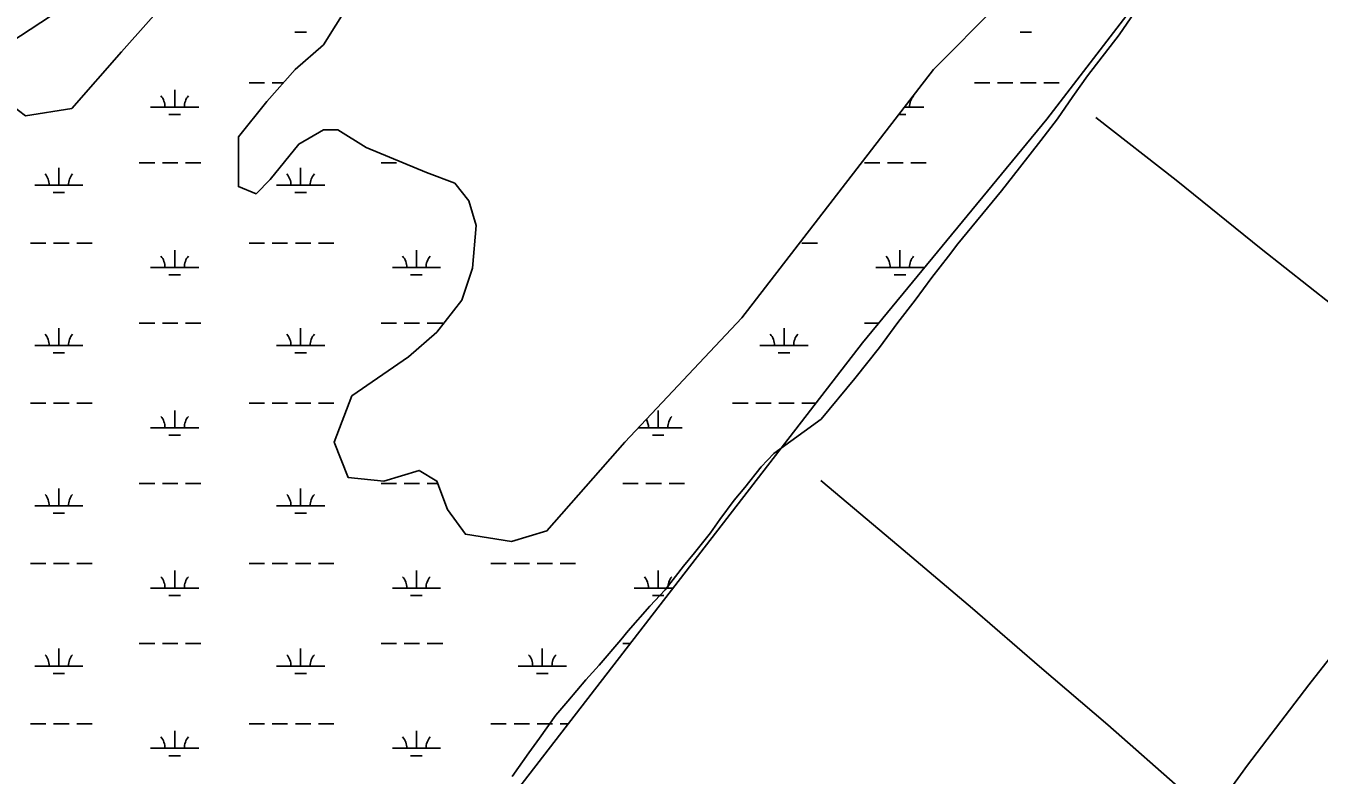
# Model space of a CAD drawing. Extents: x 3535183 to 3573198, y 534952 to 560562.
# Drawn here: x 3545224 to 3547909, y 548377 to 549932 of the extents above; entities that cross this region are included whole.
import ezdxf

# ---------------------------------------------------------------- set-up
doc = ezdxf.new("R2010")
doc.units = 0
for name, color, linetype in [('V-DTCH-CNTR', 7, 'Continuous'), ('V-SITE-VEGE', 7, 'Continuous'), ('V-WETL-SWMP', 7, 'Continuous')]:
    doc.layers.add(name, color=color, linetype=linetype)

msp = doc.modelspace()

# ---------------------------------------------------------------- linework, layer by layer
at = {"layer": 'V-DTCH-CNTR'}
for points in [[(3547760.5, 548397.7), (3547887.8, 548563.9), (3548018.8, 548731.4), (3548155.1, 548909.5), (3548278.3, 549067.4), (3548282.1, 549072.2), (3548386.1, 549205.2), (3548532, 549398.3), (3548680.1, 549591.9), (3548835, 549797), (3548934.2, 549929.7)], [(3547445.5, 549741.4), (3547611.8, 549611.6), (3547788.7, 549469.2)], [(3547788.7, 549469.2), (3547985.1, 549314.2), (3548149.4, 549180.1), (3548282.1, 549072.2), (3548376.4, 548991.5), (3548511.9, 548883.7), (3548635.5, 548784.9), (3548799.9, 548650.3), (3548939.9, 548546.6), (3549111.1, 548418.4), (3549151.4, 548386.7)], [(3546874.2, 548988.4), (3547036, 548852.3), (3547189.5, 548722.5), (3547328.5, 548602.1), (3547470.2, 548481.3), (3547627.5, 548342.9), (3547685.7, 548294.7), (3547781.1, 548215.8)], [(3547760.5, 548397.7), (3547685.7, 548294.7), (3547607, 548194.6), (3547512.6, 548071.3), (3547404.1, 547926.5), (3547296, 547787.1), (3547176.7, 547631.8), (3547085.3, 547511.2), (3547077.2, 547500.6), (3546979.1, 547374.5)]]:
    msp.add_lwpolyline(points, dxfattribs=at)
at = {"layer": 'V-SITE-VEGE'}
for points in [[(3547918.6, 550500), (3547858.3, 550399.9), (3547841.8, 550376.7), (3547803, 550327.5), (3547766.2, 550280.3), (3547694.5, 550191.8), (3547606.3, 550074.2), (3547568.8, 550026.3), (3547533.4, 549970.5), (3547493.9, 549913.3), (3547428.2, 549828.2), (3547397.3, 549785), (3547365.7, 549739.2), (3547330.8, 549694), (3547286.8, 549637.4), (3547249.3, 549589.6), (3547159.1, 549479.8), (3547139.4, 549453.9), (3547104.5, 549409.4), (3547070.3, 549362.8), (3547034.1, 549316.3), (3546996, 549264.4), (3546944.7, 549199.9)], [(3546944.7, 549199.9), (3546874.9, 549115.5), (3546776.6, 549044.4), (3546750.2, 549016.5), (3546716.3, 548974.1), (3546694.4, 548947.4), (3546664.8, 548907.2), (3546645.2, 548879.4), (3546612.3, 548838.1), (3546589.3, 548810.2), (3546551, 548761.2), (3546519.2, 548727.7), (3546474.2, 548676.4), (3546458.9, 548657.4), (3546414, 548605), (3546386.6, 548574.8), (3546349.3, 548530.2), (3546324.1, 548501.2), (3546290.2, 548453.3), (3546268.3, 548423.2), (3546233.3, 548374.2)]]:
    msp.add_lwpolyline(points, dxfattribs=at)
at = {"layer": 'V-WETL-SWMP'}
for p, q in [((3545782.2, 549918.6), (3545806.2, 549918.6)), ((3547287.9, 549918.6), (3547311.9, 549918.6)), ((3545532.8, 549763.2), (3545532.8, 549799.2)), ((3545687.3, 549813.9), (3545719.3, 549813.9)), ((3545735.3, 549813.9), (3545758.5, 549813.9)), ((3547193.1, 549813.9), (3547225.1, 549813.9)), ((3547241.1, 549813.9), (3547273.1, 549813.9)), ((3547289.1, 549813.9), (3547321.1, 549813.9)), ((3547337.1, 549813.9), (3547369.1, 549813.9)), ((3545482.8, 549763.2), (3545582.8, 549763.2)), ((3545520.8, 549747.7), (3545544.8, 549747.7)), ((3547036.1, 549747.7), (3547050.5, 549747.7)), ((3547048, 549763.2), (3547088.5, 549763.2)), ((3545292.3, 549601.3), (3545292.3, 549637.3)), ((3545459.3, 549647.7), (3545491.3, 549647.7)), ((3545507.3, 549647.7), (3545539.3, 549647.7)), ((3545555.3, 549647.7), (3545587.3, 549647.7)), ((3545794.2, 549601.3), (3545794.2, 549637.3)), ((3545961.3, 549647.7), (3545993.3, 549647.7)), ((3546965.1, 549647.7), (3546997.1, 549647.7)), ((3547013.1, 549647.7), (3547045.1, 549647.7)), ((3547061.1, 549647.7), (3547093.1, 549647.7)), ((3545242.3, 549601.3), (3545342.3, 549601.3)), ((3545280.3, 549585.9), (3545304.3, 549585.9)), ((3545744.2, 549601.3), (3545844.2, 549601.3)), ((3545782.2, 549585.9), (3545806.2, 549585.9)), ((3545233.4, 549481.2), (3545265.4, 549481.2)), ((3545281.4, 549481.2), (3545313.4, 549481.2)), ((3545329.4, 549481.2), (3545361.4, 549481.2)), ((3545687.3, 549481.2), (3545719.3, 549481.2)), ((3545735.3, 549481.2), (3545767.3, 549481.2)), ((3545783.3, 549481.2), (3545815.3, 549481.2)), ((3545831.3, 549481.2), (3545863.3, 549481.2)), ((3546835.2, 549481.2), (3546867.2, 549481.2)), ((3545532.8, 549430.5), (3545532.8, 549466.5)), ((3546034.7, 549430.5), (3546034.7, 549466.5)), ((3547038.5, 549430.5), (3547038.5, 549466.5)), ((3545482.8, 549430.5), (3545582.8, 549430.5)), ((3545984.7, 549430.5), (3546084.7, 549430.5)), ((3546988.5, 549430.5), (3547088.5, 549430.5)), ((3545520.8, 549415.1), (3545544.8, 549415.1)), ((3546022.7, 549415.1), (3546046.7, 549415.1)), ((3547026.5, 549415.1), (3547050.5, 549415.1)), ((3545459.3, 549315.1), (3545491.3, 549315.1)), ((3545507.3, 549315.1), (3545539.3, 549315.1)), ((3545555.3, 549315.1), (3545587.3, 549315.1)), ((3545961.3, 549315.1), (3545993.3, 549315.1)), ((3546009.3, 549315.1), (3546041.3, 549315.1)), ((3546057.3, 549315.1), (3546089.3, 549315.1)), ((3546965.1, 549315.1), (3546994.6, 549315.1)), ((3545292.3, 549268.6), (3545292.3, 549304.6)), ((3545794.2, 549268.6), (3545794.2, 549304.6)), ((3546798, 549268.6), (3546798, 549304.6)), ((3545242.3, 549268.6), (3545342.3, 549268.6)), ((3545744.2, 549268.6), (3545844.2, 549268.6)), ((3546748, 549268.6), (3546848, 549268.6)), ((3545280.3, 549253.2), (3545304.3, 549253.2)), ((3545782.2, 549253.2), (3545806.2, 549253.2)), ((3546786, 549253.2), (3546810, 549253.2)), ((3545233.4, 549148.6), (3545265.4, 549148.6)), ((3545281.4, 549148.6), (3545313.4, 549148.6)), ((3545329.4, 549148.6), (3545361.4, 549148.6)), ((3545687.3, 549148.6), (3545719.3, 549148.6)), ((3545735.3, 549148.6), (3545767.3, 549148.6)), ((3545783.3, 549148.6), (3545815.3, 549148.6)), ((3545831.3, 549148.6), (3545863.3, 549148.6)), ((3546691.2, 549148.6), (3546723.2, 549148.6)), ((3546739.2, 549148.6), (3546771.2, 549148.6)), ((3546787.2, 549148.6), (3546819.2, 549148.6)), ((3546835.2, 549148.6), (3546863.8, 549148.6)), ((3545532.8, 549097.8), (3545532.8, 549133.8)), ((3546536.6, 549097.8), (3546536.6, 549133.8)), ((3545482.8, 549097.8), (3545582.8, 549097.8)), ((3546495.6, 549097.8), (3546586.6, 549097.8)), ((3545520.8, 549082.4), (3545544.8, 549082.4)), ((3546524.6, 549082.4), (3546548.6, 549082.4)), ((3545292.3, 548936), (3545292.3, 548972)), ((3545459.3, 548982.4), (3545491.3, 548982.4)), ((3545507.3, 548982.4), (3545539.3, 548982.4)), ((3545555.3, 548982.4), (3545587.3, 548982.4)), ((3545794.2, 548936), (3545794.2, 548972)), ((3545961.3, 548982.4), (3545993.3, 548982.4)), ((3546009.3, 548982.4), (3546041.3, 548982.4)), ((3546057.3, 548982.4), (3546079.1, 548982.4)), ((3546463.2, 548982.4), (3546495.2, 548982.4)), ((3546511.2, 548982.4), (3546543.2, 548982.4)), ((3546559.2, 548982.4), (3546591.2, 548982.4)), ((3545242.3, 548936), (3545342.3, 548936)), ((3545744.2, 548936), (3545844.2, 548936)), ((3545280.3, 548920.5), (3545304.3, 548920.5)), ((3545782.2, 548920.5), (3545806.2, 548920.5)), ((3545233.4, 548815.9), (3545265.4, 548815.9)), ((3545281.4, 548815.9), (3545313.4, 548815.9)), ((3545329.4, 548815.9), (3545361.4, 548815.9)), ((3545532.8, 548765.2), (3545532.8, 548801.2)), ((3545687.3, 548815.9), (3545719.3, 548815.9)), ((3545735.3, 548815.9), (3545767.3, 548815.9)), ((3545783.3, 548815.9), (3545815.3, 548815.9)), ((3545831.3, 548815.9), (3545863.3, 548815.9)), ((3546034.7, 548765.2), (3546034.7, 548801.2)), ((3546189.3, 548815.9), (3546221.3, 548815.9)), ((3546237.3, 548815.9), (3546269.3, 548815.9)), ((3546285.3, 548815.9), (3546317.3, 548815.9)), ((3546333.3, 548815.9), (3546365.3, 548815.9)), ((3546536.6, 548765.2), (3546536.6, 548801.2)), ((3545482.8, 548765.2), (3545582.8, 548765.2)), ((3545520.8, 548749.7), (3545544.8, 548749.7)), ((3545984.7, 548765.2), (3546084.7, 548765.2)), ((3546022.7, 548749.7), (3546046.7, 548749.7)), ((3546486.6, 548765.2), (3546567.6, 548765.2)), ((3546524.6, 548749.7), (3546548.6, 548749.7)), ((3545292.3, 548603.3), (3545292.3, 548639.3)), ((3545459.3, 548649.7), (3545491.3, 548649.7)), ((3545507.3, 548649.7), (3545539.3, 548649.7)), ((3545555.3, 548649.7), (3545587.3, 548649.7)), ((3545794.2, 548603.3), (3545794.2, 548639.3)), ((3545961.3, 548649.7), (3545993.3, 548649.7)), ((3546009.3, 548649.7), (3546041.3, 548649.7)), ((3546057.3, 548649.7), (3546089.3, 548649.7)), ((3546296.1, 548603.3), (3546296.1, 548639.3)), ((3546463.2, 548649.7), (3546478.4, 548649.7)), ((3545242.3, 548603.3), (3545342.3, 548603.3)), ((3545280.3, 548587.9), (3545304.3, 548587.9)), ((3545744.2, 548603.3), (3545844.2, 548603.3)), ((3545782.2, 548587.9), (3545806.2, 548587.9)), ((3546246.1, 548603.3), (3546346.1, 548603.3)), ((3546284.1, 548587.9), (3546308.1, 548587.9)), ((3545233.4, 548483.2), (3545265.4, 548483.2)), ((3545281.4, 548483.2), (3545313.4, 548483.2)), ((3545329.4, 548483.2), (3545361.4, 548483.2)), ((3545687.3, 548483.2), (3545719.3, 548483.2)), ((3545735.3, 548483.2), (3545767.3, 548483.2)), ((3545783.3, 548483.2), (3545815.3, 548483.2)), ((3545831.3, 548483.2), (3545863.3, 548483.2)), ((3546189.3, 548483.2), (3546221.3, 548483.2)), ((3546237.3, 548483.2), (3546269.3, 548483.2)), ((3546285.3, 548483.2), (3546317.3, 548483.2)), ((3546333.3, 548483.2), (3546349.8, 548483.2)), ((3545532.8, 548432.5), (3545532.8, 548468.5)), ((3546034.7, 548432.5), (3546034.7, 548468.5)), ((3545482.8, 548432.5), (3545582.8, 548432.5)), ((3545984.7, 548432.5), (3546084.7, 548432.5)), ((3545520.8, 548417), (3545544.8, 548417)), ((3546022.7, 548417), (3546046.7, 548417))]:
    msp.add_line(p, q, dxfattribs=at)
for points in [[(3547903.4, 551483.3), (3547947.6, 551387.5), (3547999.2, 551328.6), (3548087.5, 551196.1), (3548087.5, 551166.6), (3548065.4, 551070.9), (3548021.3, 551004.6), (3547925.5, 550908.9), (3547881.4, 550850), (3547844.5, 550813.2), (3547829.8, 550769), (3547829.8, 550702.8), (3547859.3, 550651.2), (3547903.4, 550584.9), (3547910.8, 550540.8), (3547896.1, 550481.9), (3547881.4, 550437.7), (3547343.8, 549738.2)], [(3545893.3, 549973.8), (3545841.7, 549892.8), (3545782.8, 549841.2), (3545723.9, 549775), (3545665, 549701.3), (3545665, 549598.3), (3545701.8, 549583.5), (3545731.3, 549613), (3545790.2, 549686.6), (3545841.7, 549716.1), (3545871.2, 549716.1), (3545930.1, 549679.3), (3546055.3, 549627.7), (3546114.2, 549605.6), (3546143.6, 549568.8), (3546158.4, 549517.3), (3546151, 549428.9), (3546128.9, 549362.6), (3546077.4, 549296.4), (3546018.4, 549244.8), (3545900.6, 549163.8), (3545863.8, 549068.1), (3545893.3, 548994.5), (3545966.9, 548987.1), (3546040.5, 549009.2), (3546077.4, 548987.1), (3546099.4, 548928.2), (3546136.3, 548876.7), (3546232, 548861.9), (3546305.6, 548884), (3546467.6, 549068.1), (3546710.6, 549325.8), (3547108.2, 549841.2), (3547240.8, 549973.8)], [(3547343.8, 549738.2), (3546960.9, 549274.3), (3545510.4, 547396.6)]]:
    msp.add_lwpolyline(points, dxfattribs=at)
msp.add_lwpolyline([(3545164.3, 549789.7), (3545223.2, 549745.5), (3545318.9, 549760.3), (3545422, 549878.1), (3545539.8, 550010.6), (3545731.3, 550172.6), (3545797.6, 550261), (3545856.5, 550349.3), (3545849.1, 550408.2), (3545723.9, 550445), (3545694.5, 550408.2), (3545620.8, 550312.5), (3545274.8, 549951.7), (3545149.6, 549870.7)], close=True, dxfattribs=at)
for centre, start, end in [((3545477.5, 549763.7), 359.2282, 40.7718), ((3545588, 549763.7), 139.2282, 180.7718), ((3547093.7, 549763.7), 139.2282, 180.7718), ((3545237, 549601.8), 359.2282, 40.7718), ((3545347.5, 549601.8), 139.2282, 180.7718), ((3545738.9, 549601.8), 359.2282, 40.7718), ((3545849.4, 549601.8), 139.2282, 180.7718), ((3545477.5, 549431), 359.2282, 40.7718), ((3545588, 549431), 139.2282, 180.7718), ((3545979.4, 549431), 359.2282, 40.7718), ((3546089.9, 549431), 139.2282, 180.7718), ((3546983.2, 549431), 359.2282, 40.7718), ((3547093.7, 549431), 139.2282, 180.7718), ((3545237, 549269.1), 359.2282, 40.7718), ((3545347.5, 549269.1), 139.2282, 180.7718), ((3545738.9, 549269.1), 359.2282, 40.7718), ((3545849.4, 549269.1), 139.2282, 180.7718), ((3546742.8, 549269.1), 359.2282, 40.7718), ((3546853.2, 549269.1), 139.2282, 180.7718), ((3545477.5, 549098.3), 359.2282, 40.7718), ((3545588, 549098.3), 139.2282, 180.7718), ((3546591.8, 549098.3), 139.2282, 180.7718), ((3546481.3, 549098.3), 359.2282, 28.9587), ((3545237, 548936.4), 359.2282, 40.7718), ((3545347.5, 548936.4), 139.2282, 180.7718), ((3545738.9, 548936.4), 359.2282, 40.7718), ((3545849.4, 548936.4), 139.2282, 180.7718), ((3545477.5, 548765.6), 359.2282, 40.7718), ((3545588, 548765.6), 139.2282, 180.7718), ((3545979.4, 548765.6), 359.2282, 40.7718), ((3546089.9, 548765.6), 139.2282, 180.7718), ((3546481.3, 548765.6), 359.2282, 40.7718), ((3546591.8, 548765.6), 139.2282, 180.7718), ((3545237, 548603.8), 359.2282, 40.7718), ((3545347.5, 548603.8), 139.2282, 180.7718), ((3545738.9, 548603.8), 359.2282, 40.7718), ((3545849.4, 548603.8), 139.2282, 180.7718), ((3546240.9, 548603.8), 359.2282, 40.7718), ((3546351.3, 548603.8), 139.2282, 180.7718), ((3545477.5, 548433), 359.2282, 40.7718), ((3545588, 548433), 139.2282, 180.7718), ((3545979.4, 548433), 359.2282, 40.7718), ((3546089.9, 548433), 139.2282, 180.7718)]:
    msp.add_arc(centre, 35.2, start, end, dxfattribs=at)

doc.saveas('drawing.dxf')
